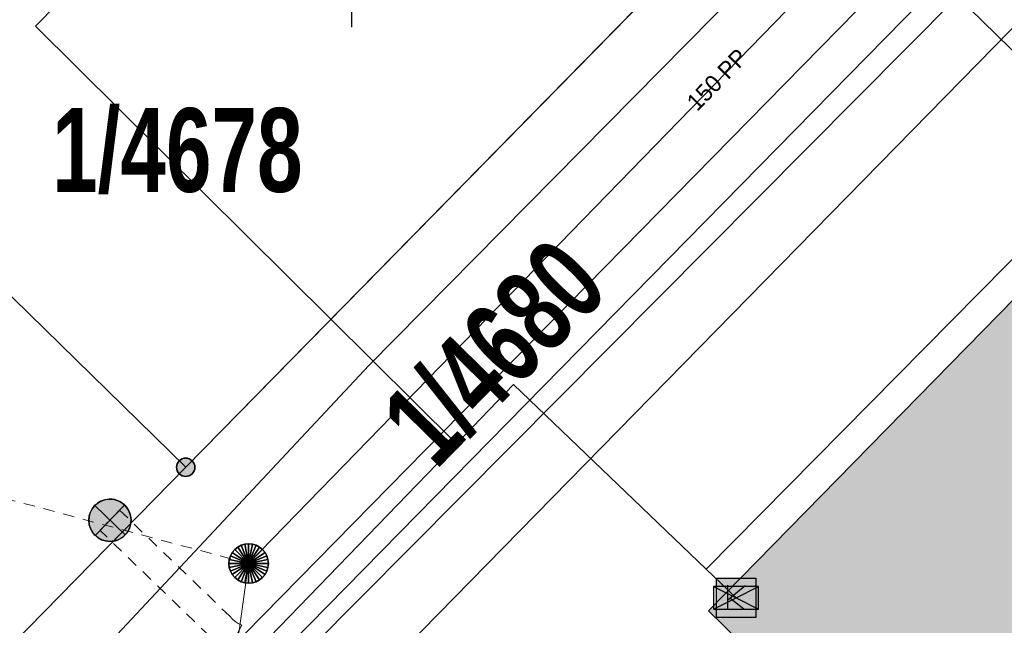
# Model space of a CAD drawing. Header units: metres. Extents: x 2695560 to 2696939, y 1260491 to 1262050.
# Tile 266 of 656: x 2695795 to 2695813, y 1260939 to 1260949. Entities that reach past the tile are written whole.
import ezdxf

# ---------------------------------------------------------------- set-up
doc = ezdxf.new("R2010")
doc.units = ezdxf.units.M
doc.linetypes.add('AUSGEZOGEN', pattern=[0])
doc.linetypes.add('VERDECKT2_S2', pattern=[0.36, 0.2, -0.16])
for name, color, linetype in [('XR$1$AV_Gebäudeflächen (BB)', 7, 'AUSGEZOGEN'), ('XR$1$AV_Grenzpunkte', 7, 'AUSGEZOGEN'), ('XR$1$AV_Grundstück-Nr.', 7, 'AUSGEZOGEN'), ('XR$1$AV_Koordinatennetzpunkte', 7, 'AUSGEZOGEN'), ('XR$1$AV_Linien (BB)', 7, 'AUSGEZOGEN'), ('XR$1$EW_LK_Knoten', 1, 'AUSGEZOGEN'), ('XR$1$Liegenschaftsgrenzen', 7, 'AUSGEZOGEN'), ('XR$1$PFAV', 255, 'AUSGEZOGEN'), ('XR$1$PFEW', 255, 'AUSGEZOGEN'), ('XR$1$PFWFM', 255, 'AUSGEZOGEN'), ('XR$1$RP_Abstandslinie', 7, 'AUSGEZOGEN'), ('XR$1$TV_LK_KNOTEN', 92, 'AUSGEZOGEN')]:
    doc.layers.add(name, color=color, linetype=linetype)
for name, color, linetype, lineweight in [('XR$2$ABW-Linie-R-genau', 4, 'AUSGEZOGEN', 18), ('XR$2$ABW-Linie-R-ungenau', 4, 'VERDECKT2_S2', 18), ('XR$2$ABW-Punkt', 6, 'AUSGEZOGEN', 18), ('XR$2$ELE-Flaeche-oberirdisch', 1, 'AUSGEZOGEN', 18), ('XR$2$ELE-LinieFlaeche-ungenau', 1, 'VERDECKT2_S2', 18), ('XR$2$GAS-Linie-genau', 12, 'AUSGEZOGEN', 18), ('XR$2$KOM-Linie-U-genau', 91, 'AUSGEZOGEN', 18), ('XR$2$KOM-Punkt-U', 91, 'AUSGEZOGEN', 18), ('XR$2$WAS-Linie-genau', 5, 'AUSGEZOGEN', 18), ('XR$2$WEI-Text', 59, 'AUSGEZOGEN', 18)]:
    doc.layers.add(name, color=color, linetype=linetype, lineweight=lineweight)
doc.styles.add('ARIAL', font='arial.ttf')
doc.styles.add('TXT', font='txt')

# ---------------------------------------------------------------- blocks, each defined once
blk = doc.blocks.new('BAV15')
at = {"layer": 'XR$1$PFAV', "transparency": 33554687}
blk.add_hatch(color=7, dxfattribs=at).paths.add_polyline_path([(0.5, 0), (0.49, 0.101), (0.459, 0.197), (0.41, 0.286), (0.344, 0.362), (0.264, 0.424), (0.174, 0.469), (0.076, 0.494), (-0.025, 0.499), (-0.125, 0.484), (-0.22, 0.449), (-0.306, 0.395), (-0.379, 0.326), (-0.437, 0.243), (-0.477, 0.15), (-0.497, 0.051), (-0.497, -0.051), (-0.477, -0.15), (-0.437, -0.243), (-0.379, -0.326), (-0.306, -0.395), (-0.22, -0.449), (-0.125, -0.484), (-0.025, -0.499), (0.076, -0.494), (0.174, -0.469), (0.264, -0.424), (0.344, -0.362), (0.41, -0.286), (0.459, -0.197), (0.49, -0.101)])
at = {"color": 7, "transparency": 33554687}
for start, end in [(90, 270), (270, 90)]:
    blk.add_arc((0, 0), 0.5, start, end, dxfattribs=at)
at = {"layer": 'XR$1$PFAV', "transparency": 33554687}
blk.add_circle((0, 0), 0.5, dxfattribs=at)
blk = doc.blocks.new('BAV2041')
at = {"color": 7, "transparency": 33554687}
for p, q in [((0, 0.5), (0, 0.05)), ((-0.05, 0), (-0.5, 0)), ((0.05, 0), (0.5, 0)), ((0, -0.05), (0, -0.5))]:
    blk.add_line(p, q, dxfattribs=at)
blk.add_circle((0, 0), 0.05, dxfattribs=at)
for start, end in [(90, 270), (270, 90)]:
    blk.add_arc((0, 0), 0.05, start, end, dxfattribs=at)
blk = doc.blocks.new('BEWLP2549_S')
at = {"layer": 'XR$1$PFEW', "transparency": 33554687}
blk.add_hatch(color=7, dxfattribs=at).paths.add_polyline_path([(0.5, 0), (0.49, 0.101), (0.459, 0.197), (0.41, 0.286), (0.344, 0.362), (0.264, 0.424), (0.174, 0.469), (0.076, 0.494), (-0.025, 0.499), (-0.125, 0.484), (-0.22, 0.449), (-0.306, 0.395), (-0.379, 0.326), (-0.437, 0.243), (-0.477, 0.15), (-0.497, 0.051), (-0.497, -0.051), (-0.477, -0.15), (-0.437, -0.243), (-0.379, -0.326), (-0.306, -0.395), (-0.22, -0.449), (-0.125, -0.484), (-0.025, -0.499), (0.076, -0.494), (0.174, -0.469), (0.264, -0.424), (0.344, -0.362), (0.41, -0.286), (0.459, -0.197), (0.49, -0.101)])
at = {"color": 1, "transparency": 33554687}
for p, q in [((0.354, -0.354), (-0.354, 0.354)), ((-0.354, -0.354), (0.354, 0.354))]:
    blk.add_line(p, q, dxfattribs=at)
for start, end in [(91.3809, 268.6191), (268.6191, 91.3809)]:
    blk.add_arc((0, 0), 0.5, start, end, dxfattribs=at)
at = {"layer": 'XR$1$PFEW', "transparency": 33554687}
blk.add_circle((0, 0), 0.5, dxfattribs=at)
blk = doc.blocks.new('BTV1')
at = {"layer": 'XR$1$PFWFM', "transparency": 33554687}
blk.add_hatch(color=7, dxfattribs=at).paths.add_polyline_path([(-0.5, 0.5), (-0.5, -0.5), (0.5, -0.5), (0.5, 0.5)])
at = {"color": 92, "transparency": 33554687}
for p, q in [((-0.219, 0.321), (-0.219, -0.298)), ((-0.208, -0.05), (0.23, 0.31)), ((-0.159, 0.001), (0.192, -0.283))]:
    blk.add_line(p, q, dxfattribs=at)
blk.add_polyline3d([(-0.5, 0.5, 0.993), (0.5, 0.5, 0.993), (0.5, -0.5, 0.993), (-0.5, -0.5, 0.993)], close=True, dxfattribs=at)
blk = doc.blocks.new('KOM-BAUWERK-U')
at = {"layer": 'XR$2$KOM-Punkt-U', "linetype": 'AUSGEZOGEN', "lineweight": 25, "transparency": 33554687}
blk.add_polyline3d([(-400, -200, 2500), (400, -200, 2500), (400, 200, 2500), (-400, 200, 2500)], close=True, dxfattribs=at)
for points in [[(-400, 200, 2500), (0, 0, 2500), (400, -200, 2500)], [(-400, -200, 2500), (0, 0, 2500), (400, 200, 2500)]]:
    blk.add_polyline3d(points, dxfattribs=at)
blk = doc.blocks.new('ABW-KONTROLLSCHACHT')
at = {"layer": 'XR$2$ABW-Punkt', "linetype": 'AUSGEZOGEN', "lineweight": 25, "transparency": 33554687}
for points in [[(0, 350, 2500), (0, 0, 2500), (-68, 343, 2500)], [(0, 350), (0, 0), (-68, 343)], [(0, 350, 2500), (0, 350), (-68, 343), (-68, 343, 2500)], [(68, 343, 2500), (0, 0, 2500), (0, 350, 2500)], [(68, 343), (0, 0), (0, 350)], [(68, 343, 2500), (68, 343), (0, 350), (0, 350, 2500)], [(-291, 194, 2500), (0, 0, 2500), (-323, 134, 2500)], [(-291, 194), (0, 0), (-323, 134)], [(-291, 194, 2500), (-291, 194), (-323, 134), (-323, 134, 2500)], [(-247, 247, 2500), (0, 0, 2500), (-291, 194, 2500)], [(-247, 247), (0, 0), (-291, 194)], [(-247, 247, 2500), (-247, 247), (-291, 194), (-291, 194, 2500)], [(-194, 291, 2500), (0, 0, 2500), (-247, 247, 2500)], [(-194, 291), (0, 0), (-247, 247)], [(-194, 291, 2500), (-194, 291), (-247, 247), (-247, 247, 2500)], [(-134, 323, 2500), (0, 0, 2500), (-194, 291, 2500)], [(-134, 323), (0, 0), (-194, 291)], [(-134, 323, 2500), (-134, 323), (-194, 291), (-194, 291, 2500)], [(-68, 343, 2500), (0, 0, 2500), (-134, 323, 2500)], [(-68, 343), (0, 0), (-134, 323)], [(-68, 343, 2500), (-68, 343), (-134, 323), (-134, 323, 2500)], [(134, 323, 2500), (0, 0, 2500), (68, 343, 2500)], [(134, 323), (0, 0), (68, 343)], [(194, 291, 2500), (0, 0, 2500), (134, 323, 2500)], [(194, 291), (0, 0), (134, 323)], [(247, 247, 2500), (0, 0, 2500), (194, 291, 2500)], [(247, 247), (0, 0), (194, 291)], [(291, 194, 2500), (0, 0, 2500), (247, 247, 2500)], [(291, 194), (0, 0), (247, 247)], [(323, 134, 2500), (0, 0, 2500), (291, 194, 2500)], [(323, 134), (0, 0), (291, 194)], [(134, 323, 2500), (134, 323), (68, 343), (68, 343, 2500)], [(194, 291, 2500), (194, 291), (134, 323), (134, 323, 2500)], [(247, 247, 2500), (247, 247), (194, 291), (194, 291, 2500)], [(291, 194, 2500), (291, 194), (247, 247), (247, 247, 2500)], [(323, 134, 2500), (323, 134), (291, 194), (291, 194, 2500)], [(-343, 68, 2500), (0, 0, 2500), (-350, 0, 2500)], [(-343, 68), (0, 0), (-350, 0)], [(-343, 68, 2500), (-343, 68), (-350, 0), (-350, 0, 2500)], [(-350, 0, 2500), (0, 0, 2500), (-343, -68, 2500)], [(-350, 0), (0, 0), (-343, -68)], [(-323, 134, 2500), (0, 0, 2500), (-343, 68, 2500)], [(-323, 134), (0, 0), (-343, 68)], [(-323, 134, 2500), (-323, 134), (-343, 68), (-343, 68, 2500)], [(-343, -68, 2500), (0, 0, 2500), (-323, -134, 2500)], [(-343, -68), (0, 0), (-323, -134)], [(-323, -134, 2500), (0, 0, 2500), (-291, -194, 2500)], [(-323, -134), (0, 0), (-291, -194)], [(-291, -194, 2500), (0, 0, 2500), (-247, -247, 2500)], [(-291, -194), (0, 0), (-247, -247)], [(-247, -247, 2500), (0, 0, 2500), (-194, -291, 2500)], [(-247, -247), (0, 0), (-194, -291)], [(-194, -291, 2500), (0, 0, 2500), (-134, -323, 2500)], [(-194, -291), (0, 0), (-134, -323)], [(-134, -323, 2500), (0, 0, 2500), (-68, -343, 2500)], [(-134, -323), (0, 0), (-68, -343)], [(-68, -343, 2500), (0, 0, 2500), (0, -350, 2500)], [(-68, -343), (0, 0), (0, -350)], [(343, 68, 2500), (0, 0, 2500), (323, 134, 2500)], [(343, 68), (0, 0), (323, 134)], [(350, 0, 2500), (0, 0, 2500), (343, 68, 2500)], [(350, 0), (0, 0), (343, 68)], [(0, -350, 2500), (0, 0, 2500), (68, -343, 2500)], [(68, -343, 2500), (0, 0, 2500), (134, -323, 2500)], [(134, -323, 2500), (0, 0, 2500), (194, -291, 2500)], [(194, -291, 2500), (0, 0, 2500), (247, -247, 2500)], [(247, -247, 2500), (0, 0, 2500), (291, -194, 2500)], [(291, -194, 2500), (0, 0, 2500), (323, -134, 2500)], [(323, -134, 2500), (0, 0, 2500), (343, -68, 2500)], [(343, -68, 2500), (0, 0, 2500), (350, 0, 2500)], [(0, -350), (0, 0), (68, -343)], [(68, -343), (0, 0), (134, -323)], [(134, -323), (0, 0), (194, -291)], [(194, -291), (0, 0), (247, -247)], [(247, -247), (0, 0), (291, -194)], [(291, -194), (0, 0), (323, -134)], [(323, -134), (0, 0), (343, -68)], [(343, -68), (0, 0), (350, 0)], [(343, 68, 2500), (343, 68), (323, 134), (323, 134, 2500)], [(350, 0, 2500), (350, 0), (343, 68), (343, 68, 2500)], [(-350, 0, 2500), (-350, 0), (-343, -68), (-343, -68, 2500)], [(-343, -68, 2500), (-343, -68), (-323, -134), (-323, -134, 2500)], [(-323, -134, 2500), (-323, -134), (-291, -194), (-291, -194, 2500)], [(291, -194, 2500), (291, -194), (323, -134), (323, -134, 2500)], [(323, -134, 2500), (323, -134), (343, -68), (343, -68, 2500)], [(343, -68, 2500), (343, -68), (350, 0), (350, 0, 2500)], [(-291, -194, 2500), (-291, -194), (-247, -247), (-247, -247, 2500)], [(-247, -247, 2500), (-247, -247), (-194, -291), (-194, -291, 2500)], [(-194, -291, 2500), (-194, -291), (-134, -323), (-134, -323, 2500)], [(-134, -323, 2500), (-134, -323), (-68, -343), (-68, -343, 2500)], [(-68, -343, 2500), (-68, -343), (0, -350), (0, -350, 2500)], [(0, -350, 2500), (0, -350), (68, -343), (68, -343, 2500)], [(68, -343, 2500), (68, -343), (134, -323), (134, -323, 2500)], [(134, -323, 2500), (134, -323), (194, -291), (194, -291, 2500)], [(194, -291, 2500), (194, -291), (247, -247), (247, -247, 2500)], [(247, -247, 2500), (247, -247), (291, -194), (291, -194, 2500)]]:
    blk.add_3dface(points, dxfattribs=at)
blk = doc.blocks.new('ABW-DECKEL')
at = {"layer": 'XR$2$ABW-Punkt', "linetype": 'AUSGEZOGEN', "lineweight": 25, "transparency": 33554687}
for points in [[(0, 350, 2500), (0, 0, 2500), (-68, 343, 2500)], [(0, 350), (0, 0), (-68, 343)], [(0, 350, 2500), (0, 350), (-68, 343), (-68, 343, 2500)], [(68, 343, 2500), (0, 0, 2500), (0, 350, 2500)], [(68, 343), (0, 0), (0, 350)], [(68, 343, 2500), (68, 343), (0, 350), (0, 350, 2500)], [(-291, 194, 2500), (0, 0, 2500), (-323, 134, 2500)], [(-291, 194), (0, 0), (-323, 134)], [(-291, 194, 2500), (-291, 194), (-323, 134), (-323, 134, 2500)], [(-247, 247, 2500), (0, 0, 2500), (-291, 194, 2500)], [(-247, 247), (0, 0), (-291, 194)], [(-247, 247, 2500), (-247, 247), (-291, 194), (-291, 194, 2500)], [(-194, 291, 2500), (0, 0, 2500), (-247, 247, 2500)], [(-194, 291), (0, 0), (-247, 247)], [(-194, 291, 2500), (-194, 291), (-247, 247), (-247, 247, 2500)], [(-134, 323, 2500), (0, 0, 2500), (-194, 291, 2500)], [(-134, 323), (0, 0), (-194, 291)], [(-134, 323, 2500), (-134, 323), (-194, 291), (-194, 291, 2500)], [(-68, 343, 2500), (0, 0, 2500), (-134, 323, 2500)], [(-68, 343), (0, 0), (-134, 323)], [(-68, 343, 2500), (-68, 343), (-134, 323), (-134, 323, 2500)], [(134, 323, 2500), (0, 0, 2500), (68, 343, 2500)], [(134, 323), (0, 0), (68, 343)], [(194, 291, 2500), (0, 0, 2500), (134, 323, 2500)], [(194, 291), (0, 0), (134, 323)], [(247, 247, 2500), (0, 0, 2500), (194, 291, 2500)], [(247, 247), (0, 0), (194, 291)], [(291, 194, 2500), (0, 0, 2500), (247, 247, 2500)], [(291, 194), (0, 0), (247, 247)], [(323, 134, 2500), (0, 0, 2500), (291, 194, 2500)], [(323, 134), (0, 0), (291, 194)], [(134, 323, 2500), (134, 323), (68, 343), (68, 343, 2500)], [(194, 291, 2500), (194, 291), (134, 323), (134, 323, 2500)], [(247, 247, 2500), (247, 247), (194, 291), (194, 291, 2500)], [(291, 194, 2500), (291, 194), (247, 247), (247, 247, 2500)], [(323, 134, 2500), (323, 134), (291, 194), (291, 194, 2500)], [(-343, 68, 2500), (0, 0, 2500), (-350, 0, 2500)], [(-343, 68), (0, 0), (-350, 0)], [(-343, 68, 2500), (-343, 68), (-350, 0), (-350, 0, 2500)], [(-350, 0, 2500), (0, 0, 2500), (-343, -68, 2500)], [(-350, 0), (0, 0), (-343, -68)], [(-323, 134, 2500), (0, 0, 2500), (-343, 68, 2500)], [(-323, 134), (0, 0), (-343, 68)], [(-323, 134, 2500), (-323, 134), (-343, 68), (-343, 68, 2500)], [(-343, -68, 2500), (0, 0, 2500), (-323, -134, 2500)], [(-343, -68), (0, 0), (-323, -134)], [(-323, -134, 2500), (0, 0, 2500), (-291, -194, 2500)], [(-323, -134), (0, 0), (-291, -194)], [(-291, -194, 2500), (0, 0, 2500), (-247, -247, 2500)], [(-291, -194), (0, 0), (-247, -247)], [(-247, -247, 2500), (0, 0, 2500), (-194, -291, 2500)], [(-247, -247), (0, 0), (-194, -291)], [(-194, -291, 2500), (0, 0, 2500), (-134, -323, 2500)], [(-194, -291), (0, 0), (-134, -323)], [(-134, -323, 2500), (0, 0, 2500), (-68, -343, 2500)], [(-134, -323), (0, 0), (-68, -343)], [(-68, -343, 2500), (0, 0, 2500), (0, -350, 2500)], [(-68, -343), (0, 0), (0, -350)], [(343, 68, 2500), (0, 0, 2500), (323, 134, 2500)], [(343, 68), (0, 0), (323, 134)], [(350, 0, 2500), (0, 0, 2500), (343, 68, 2500)], [(350, 0), (0, 0), (343, 68)], [(0, -350, 2500), (0, 0, 2500), (68, -343, 2500)], [(68, -343, 2500), (0, 0, 2500), (134, -323, 2500)], [(134, -323, 2500), (0, 0, 2500), (194, -291, 2500)], [(194, -291, 2500), (0, 0, 2500), (247, -247, 2500)], [(247, -247, 2500), (0, 0, 2500), (291, -194, 2500)], [(291, -194, 2500), (0, 0, 2500), (323, -134, 2500)], [(323, -134, 2500), (0, 0, 2500), (343, -68, 2500)], [(343, -68, 2500), (0, 0, 2500), (350, 0, 2500)], [(0, -350), (0, 0), (68, -343)], [(68, -343), (0, 0), (134, -323)], [(134, -323), (0, 0), (194, -291)], [(194, -291), (0, 0), (247, -247)], [(247, -247), (0, 0), (291, -194)], [(291, -194), (0, 0), (323, -134)], [(323, -134), (0, 0), (343, -68)], [(343, -68), (0, 0), (350, 0)], [(343, 68, 2500), (343, 68), (323, 134), (323, 134, 2500)], [(350, 0, 2500), (350, 0), (343, 68), (343, 68, 2500)], [(-350, 0, 2500), (-350, 0), (-343, -68), (-343, -68, 2500)], [(-343, -68, 2500), (-343, -68), (-323, -134), (-323, -134, 2500)], [(-323, -134, 2500), (-323, -134), (-291, -194), (-291, -194, 2500)], [(291, -194, 2500), (291, -194), (323, -134), (323, -134, 2500)], [(323, -134, 2500), (323, -134), (343, -68), (343, -68, 2500)], [(343, -68, 2500), (343, -68), (350, 0), (350, 0, 2500)], [(-291, -194, 2500), (-291, -194), (-247, -247), (-247, -247, 2500)], [(-247, -247, 2500), (-247, -247), (-194, -291), (-194, -291, 2500)], [(-194, -291, 2500), (-194, -291), (-134, -323), (-134, -323, 2500)], [(-134, -323, 2500), (-134, -323), (-68, -343), (-68, -343, 2500)], [(-68, -343, 2500), (-68, -343), (0, -350), (0, -350, 2500)], [(0, -350, 2500), (0, -350), (68, -343), (68, -343, 2500)], [(68, -343, 2500), (68, -343), (134, -323), (134, -323, 2500)], [(134, -323, 2500), (134, -323), (194, -291), (194, -291, 2500)], [(194, -291, 2500), (194, -291), (247, -247), (247, -247, 2500)], [(247, -247, 2500), (247, -247), (291, -194), (291, -194, 2500)]]:
    blk.add_3dface(points, dxfattribs=at)

msp = doc.modelspace()

# ---------------------------------------------------------------- hatches: boundary and pattern name
at = {"layer": 'XR$1$AV_Gebäudeflächen (BB)', "true_color": 0xd2d2d2, "transparency": 33554687}
msp.add_hatch(color=254, dxfattribs=at).paths.add_polyline_path([(2695822.7, 1260924.549), (2695829.901, 1260931.914), (2695830.013, 1260932.028), (2695823.254, 1260938.653), (2695822.737, 1260938.126), (2695821.354, 1260939.481), (2695821.871, 1260940.009), (2695815.138, 1260946.609), (2695815.02, 1260946.725), (2695807.297, 1260938.847), (2695807.839, 1260938.316), (2695807.958, 1260938.437), (2695822.427, 1260924.27)])

# ---------------------------------------------------------------- linework, layer by layer
at = {"layer": 'XR$1$AV_Linien (BB)', "color": 7, "linetype": 'AUSGEZOGEN', "transparency": 33554687}
msp.add_line((2695801.66, 1260937.93), (2695813.95, 1260950.46), dxfattribs=at)
for points in [[(2695812.44, 1260956.07), (2695798.03, 1260941.39), (2695786.85, 1260929.99), (2695786.156, 1260929.282)], [(2695822.7, 1260924.549), (2695822.427, 1260924.27), (2695807.958, 1260938.437), (2695807.839, 1260938.316), (2695807.297, 1260938.847), (2695815.02, 1260946.725), (2695815.138, 1260946.609)]]:
    msp.add_lwpolyline(points, dxfattribs=at)
at = {"layer": 'XR$1$Liegenschaftsgrenzen', "color": 7, "linetype": 'AUSGEZOGEN', "transparency": 33554687}
for p, q in [((2695798.03, 1260941.39), (2695779.43, 1260959.59)), ((2695812.44, 1260956.07), (2695798.03, 1260941.39)), ((2695813.95, 1260950.46), (2695801.66, 1260937.93))]:
    msp.add_line(p, q, dxfattribs=at)
msp.add_lwpolyline([(2695786.156, 1260929.282), (2695786.85, 1260929.99), (2695798.03, 1260941.39)], dxfattribs=at)
at = {"layer": 'XR$1$RP_Abstandslinie', "color": 7, "linetype": 'AUSGEZOGEN', "transparency": 33554687}
msp.add_lwpolyline([(2695856.7, 1260860.13), (2695857.75, 1260859.23), (2695879.05, 1260884.09), (2695849.73, 1260912.66), (2695820.73, 1260940.94), (2695782.41, 1260978.28), (2695744.56, 1261015.18)], dxfattribs=at)
at = {"layer": 'XR$2$ABW-Linie-R-genau', "linetype": 'AUSGEZOGEN', "transparency": 33554687}
for p, q in [((2695799.145, 1260939.686), (2695815.877, 1260956.887)), ((2695798.18, 1260932.772), (2695799.145, 1260939.686))]:
    msp.add_line(p, q, dxfattribs=at)
at = {"layer": 'XR$2$ABW-Linie-R-ungenau', "linetype": 'VERDECKT2_S2', "transparency": 33554687}
msp.add_line((2695789.249, 1260942.331), (2695799.145, 1260939.686), dxfattribs=at)
at = {"layer": 'XR$2$ELE-Flaeche-oberirdisch', "transparency": 33554687}
msp.add_lwpolyline([(2695814.708, 1260954.353), (2695799.086, 1260938.447), (2695799.586, 1260937.957), (2695815.208, 1260953.863), (2695814.708, 1260954.353)], close=True, dxfattribs=at)
at = {"layer": 'XR$2$ELE-LinieFlaeche-ungenau', "linetype": 'VERDECKT2_S2', "transparency": 33554687}
msp.add_lwpolyline([(2695798.792, 1260938.149), (2695798.701, 1260938.196), (2695798.605, 1260938.261), (2695798.519, 1260938.334), (2695798.45, 1260938.404), (2695796.511, 1260940.272), (2695796.857, 1260940.632), (2695798.804, 1260938.758), (2695798.859, 1260938.7), (2695798.907, 1260938.661), (2695798.959, 1260938.626), (2695799.024, 1260938.591), (2695798.792, 1260938.149)], close=True, dxfattribs=at)
at = {"layer": 'XR$2$GAS-Linie-genau', "linetype": 'AUSGEZOGEN', "transparency": 33554687}
msp.add_line((2695814.336, 1260952.369), (2695799.9, 1260937.847), dxfattribs=at)
at = {"layer": 'XR$2$KOM-Linie-U-genau', "linetype": 'AUSGEZOGEN', "transparency": 33554687}
for p, q in [((2695802.827, 1260941.807), (2695797.137, 1260935.928)), ((2695807.786, 1260939.079), (2695807.256, 1260939.587))]:
    msp.add_line(p, q, dxfattribs=at)
for points in [[(2695807.256, 1260939.587), (2695814.509, 1260946.923), (2695813.704, 1260949.251), (2695816.293, 1260952.041), (2695820.351, 1260958.215), (2695821.345, 1260959.227), (2695831.413, 1260949.43), (2695839.307, 1260957.375)], [(2695796.547, 1260950.407), (2695795.369, 1260949.205), (2695802.827, 1260941.807)], [(2695807.256, 1260939.587), (2695803.841, 1260942.855), (2695802.827, 1260941.807)]]:
    msp.add_lwpolyline(points, dxfattribs=at)
at = {"layer": 'XR$2$WAS-Linie-genau', "linetype": 'AUSGEZOGEN', "transparency": 33554687}
msp.add_lwpolyline([(2695812.537, 1260954.597), (2695801.274, 1260943.195), (2695796.816, 1260938.427)], dxfattribs=at)

# ---------------------------------------------------------------- block references
at = {"layer": 'XR$1$AV_Grenzpunkte', "color": 7, "linetype": 'AUSGEZOGEN', "lineweight": -3, "transparency": 33554687, "xscale": 0.3249999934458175, "yscale": 0.3249999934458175}
msp.add_blockref('BAV15', (2695798.03, 1260941.39), dxfattribs=at)
at = {"layer": 'XR$1$AV_Koordinatennetzpunkte', "color": 7, "linetype": 'AUSGEZOGEN', "lineweight": -3, "transparency": 33554687, "xscale": 1.25, "yscale": 1.25}
msp.add_blockref('BAV2041', (2695800.97, 1260949.81), dxfattribs=at)
at = {"layer": 'XR$1$EW_LK_Knoten', "color": 1, "linetype": 'AUSGEZOGEN', "lineweight": -3, "transparency": 33554687, "xscale": 0.7499999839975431, "yscale": 0.7499999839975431, "rotation": 0.9908999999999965}
msp.add_blockref('BEWLP2549_S', (2695796.686, 1260940.452), dxfattribs=at)
at = {"layer": 'XR$1$TV_LK_KNOTEN', "color": 92, "linetype": 'AUSGEZOGEN', "lineweight": -3, "transparency": 33554687, "xscale": 0.7000000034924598, "yscale": 0.7000000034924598}
msp.add_blockref('BTV1', (2695807.788, 1260939.079), dxfattribs=at)
at = {"layer": 'XR$2$ABW-Punkt', "color": 6, "linetype": 'AUSGEZOGEN', "lineweight": 18, "transparency": 33554687, "xscale": 0.001, "yscale": 0.001, "zscale": 0.001, "rotation": 360}
for name in ['ABW-KONTROLLSCHACHT', 'ABW-DECKEL']:
    msp.add_blockref(name, (2695799.145, 1260939.686), dxfattribs=at)
at = {"layer": 'XR$2$KOM-Punkt-U', "color": 91, "linetype": 'AUSGEZOGEN', "lineweight": 18, "transparency": 33554687, "xscale": 0.001, "yscale": 0.001, "zscale": 0.001, "rotation": 360}
msp.add_blockref('KOM-BAUWERK-U', (2695807.786, 1260939.079), dxfattribs=at)

# ---------------------------------------------------------------- texts
at = {"layer": 'XR$1$AV_Grundstück-Nr.', "color": 7, "transparency": 33554687, "insert": (2695797.881, 1260946.99), "char_height": 1.48491, "width": 4.98214, "attachment_point": 5, "style": 'ARIAL'}
msp.add_mtext('\\A1;{\\fArial|i0|b1;\\H1.484908;\\W0.700000;\\C7;1/4678}\\P', dxfattribs=at)
at = {"layer": 'XR$1$AV_Grundstück-Nr.', "color": 7, "transparency": 33554687, "insert": (2695803.505, 1260943.421), "char_height": 1.48491, "width": 4.98214, "attachment_point": 5, "rotation": 45.5553, "style": 'ARIAL'}
msp.add_mtext('\\A1;{\\fArial|i0|b1;\\H1.484908;\\W0.700000;\\C7;1/4680}\\P', dxfattribs=at)
at = {"layer": 'XR$2$WEI-Text', "transparency": 33554687, "insert": (2695807.451, 1260948.258), "char_height": 0.3, "width": 1.76905, "attachment_point": 5, "rotation": 45.7, "style": 'TXT'}
msp.add_mtext('\\W1.00;150\\~PP', dxfattribs=at)

doc.saveas('drawing.dxf')
